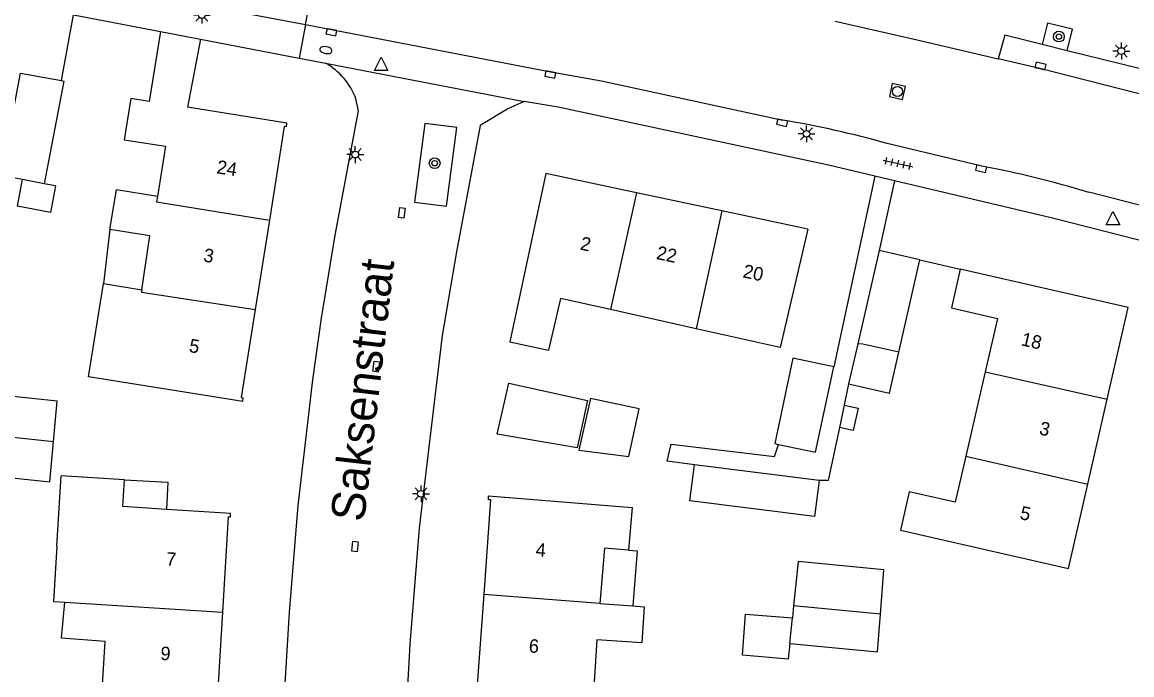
# Model space of a CAD drawing. Extents: x 131000 to 133013, y 393000 to 396501.
# Drawn here: x 131694.8 to 131777, y 396315 to 396363.4 of the extents above; entities that cross this region are included whole.
import ezdxf

# ---------------------------------------------------------------- set-up
doc = ezdxf.new("R2010")
doc.units = 0
for name, color, linetype in [('gg-afsc-erfafscheiding', 7, 'Continuous'), ('gg-afsc-muur', 7, 'Continuous'), ('gg-anno-huisnummerreeks BGT', 7, 'Continuous'), ('gg-anno-openbare ruimte label', 7, 'Continuous'), ('gg-bbg-bijgebouw', 7, 'Continuous'), ('gg-bbg-gedigitaliseerde bebouwing', 7, 'Continuous'), ('gg-bbg-gedigitaliseerde bijgebouw', 7, 'Continuous'), ('gg-bbg-hoofdgebouw', 7, 'Continuous'), ('gg-bbg-luifel en loopbrug', 7, 'Continuous'), ('gg-bbg-tussenscheiding', 7, 'Continuous'), ('gg-knt-verharding', 7, 'Continuous'), ('gt-grn-weggrens', 7, 'Continuous'), ('gt-symb-boom', 7, 'Continuous'), ('gt-symb-brandkraan', 7, 'Continuous'), ('gt-symb-kolk', 7, 'Continuous'), ('gt-symb-kolk center center', 7, 'Continuous'), ('gt-symb-lichtmast', 7, 'Continuous'), ('gt-symb-rioolschacht', 7, 'Continuous'), ('gt-symb-tegel verharding', 7, 'Continuous'), ('gt-symb-waterafsluiter', 7, 'Continuous')]:
    doc.layers.add(name, color=color, linetype=linetype)

# ---------------------------------------------------------------- blocks, each defined once
blk = doc.blocks.new('gt0-BOOM')
at = {"layer": 'gt-symb-boom'}
for radius in [0.4, 0.2]:
    blk.add_circle((0, 0), radius, dxfattribs=at)
blk = doc.blocks.new('gt0-LMAST')
at = {"layer": 'gt-symb-lichtmast'}
for p, q in [((-0.182, 0.173), (-0.447, 0.438)), ((-0.005, 0.246), (-0.005, 0.621)), ((0.172, 0.173), (0.437, 0.438)), ((-0.255, -0.004), (-0.63, -0.004)), ((-0.182, -0.181), (-0.447, -0.446)), ((-0.005, -0.254), (-0.005, -0.629)), ((0.437, -0.446), (0.172, -0.181)), ((0.245, -0.004), (0.62, -0.004))]:
    blk.add_line(p, q, dxfattribs=at)
blk.add_circle((-0.005, -0.004), 0.25, dxfattribs=at)
blk = doc.blocks.new('gt0-BR')
at = {"layer": 'gt-symb-brandkraan'}
for centre, radius, start, end in [((-0.244, 0), 0.206, 107.56694, 252.43307), ((0.599, -2.664), 3, 106.89205, 107.56694), ((0, -0.691), 0.938, 73.10799, 106.89205), ((-0.599, -2.664), 3, 72.43309, 73.10799), ((0.244, 0), 0.206, 287.56695, 72.43309), ((0.599, 2.664), 3, 252.43307, 253.10797), ((0, 0.691), 0.938, 253.10797, 286.89206), ((-0.599, 2.664), 3, 286.89206, 287.56695)]:
    blk.add_arc(centre, radius, start, end, dxfattribs=at)
blk = doc.blocks.new('gt0-KOLK')
at = {"layer": 'gt-symb-kolk'}
blk.add_lwpolyline([(0, 0), (0.375, 0), (0.375, 0.4), (-0.375, 0.4), (-0.375, 0), (0, 0)], dxfattribs=at)
blk = doc.blocks.new('gt0-WAFSL')
at = {"layer": 'gt-symb-waterafsluiter'}
for p, q in [((-0.5, -0.333), (0, 0.667)), ((0, 0.667), (0.5, -0.333)), ((0.5, -0.333), (-0.5, -0.333))]:
    blk.add_line(p, q, dxfattribs=at)
blk = doc.blocks.new('gt0-TEG1')
at = {"layer": 'gt-symb-tegel verharding'}
for p, q in [((-1.125, 0), (1.125, 0)), ((-0.9, -0.25), (-0.9, 0.25)), ((-0.45, -0.25), (-0.45, 0.25)), ((0, -0.25), (0, 0.25)), ((0.45, -0.25), (0.45, 0.25)), ((0.9, -0.25), (0.9, 0.25))]:
    blk.add_line(p, q, dxfattribs=at)
blk = doc.blocks.new('gt0-RS')
at = {"layer": 'gt-symb-rioolschacht'}
blk.add_lwpolyline([(-0.5, -0.5), (0.5, -0.5), (0.5, 0.5), (-0.5, 0.5)], close=True, dxfattribs=at)
blk.add_circle((0, 0), 0.375, dxfattribs=at)
blk = doc.blocks.new('gt0-KOLKCC')
at = {"layer": 'gt-symb-kolk center center'}
blk.add_lwpolyline([(-0.375, 0.2), (0.375, 0.2), (0.375, -0.2), (-0.375, -0.2)], close=True, dxfattribs=at)

msp = doc.modelspace()

# ---------------------------------------------------------------- linework, layer by layer
at = {"layer": 'gg-afsc-erfafscheiding'}
for p, q in [((131757.965, 396352.011), (131754.924, 396337.888)), ((131756.027, 396336.623), (131755.693, 396335.048))]:
    msp.add_line(p, q, dxfattribs=at)
for points in [[(131755.341, 396333.391), (131754.502, 396329.44), (131753.837, 396329.44)], [(131744.599, 396330.617), (131742.596, 396330.872), (131742.873, 396332.149), (131750.545, 396331.239), (131750.826, 396332.124)]]:
    msp.add_lwpolyline(points, dxfattribs=at)
at = {"layer": 'gg-afsc-muur'}
for p, q in [((131697.707, 396359.102), (131698.611, 396363.981)), ((131698.611, 396363.981), (131705.056, 396362.746)), ((131761.31, 396345.805), (131764.3, 396345.12))]:
    msp.add_line(p, q, dxfattribs=at)
at = {"layer": 'gg-bbg-bijgebouw'}
for p, q in [((131696.432, 396351.451), (131694.818, 396351.758)), ((131758.288, 396346.497), (131756.704, 396339.581)), ((131761.31, 396345.805), (131758.288, 396346.497)), ((131759.744, 396338.966), (131761.31, 396345.805)), ((131756.704, 396339.581), (131756.027, 396336.623)), ((131729.992, 396332.884), (131730.845, 396336.659))]:
    msp.add_line(p, q, dxfattribs=at)
for points in [[(131694.818, 396351.758), (131693.239, 396352.058), (131694.684, 396359.66), (131697.707, 396359.102)], [(131697.707, 396359.102), (131697.879, 396359.07), (131696.432, 396351.451)], [(131756.027, 396336.623), (131759.049, 396335.931), (131759.744, 396338.966)], [(131754.924, 396337.888), (131751.901, 396338.53), (131750.553, 396332.182)], [(131750.826, 396332.124), (131753.576, 396331.54), (131754.924, 396337.888)]]:
    msp.add_lwpolyline(points, dxfattribs=at)
at = {"layer": 'gg-bbg-gedigitaliseerde bebouwing'}
for p, q in [((131701.305, 396348.06), (131701.779, 396351.007)), ((131700.814, 396344.049), (131703.671, 396343.595)), ((131744.732, 396340.698), (131738.376, 396342.121)), ((131766.144, 396337.519), (131764.707, 396331.247)), ((131697.375, 396324.583), (131697.695, 396329.798)), ((131737.606, 396320.34), (131740.038, 396320.158))]:
    msp.add_line(p, q, dxfattribs=at)
for points in [[(131703.671, 396343.595), (131704.247, 396347.586), (131701.305, 396348.06)], [(131753, 396348.09), (131750.957, 396339.305), (131744.732, 396340.698)], [(131711.14, 396335.31), (131699.713, 396337.126), (131700.814, 396344.049)], [(131738.376, 396342.121), (131734.685, 396342.947), (131733.8, 396339.12)], [(131763.64, 396342.26), (131767.05, 396341.473), (131766.144, 396337.519)], [(131764.707, 396331.247), (131763.926, 396327.838), (131760.514, 396328.616), (131759.865, 396325.769), (131772.32, 396322.93)], [(131729.36, 396328.32), (131739.984, 396327.437), (131739.726, 396324.283)], [(131697.375, 396324.583), (131697.123, 396320.481), (131697.962, 396320.43)], [(131739.726, 396324.283), (131737.941, 396324.428), (131737.606, 396320.34)], [(131700.694, 396313.481), (131700.937, 396317.512), (131697.71, 396317.753), (131697.962, 396320.43)], [(131740.038, 396320.158), (131740.887, 396320.095), (131740.708, 396317.421), (131737.386, 396317.643), (131737.099, 396313.347)]]:
    msp.add_lwpolyline(points, dxfattribs=at)
at = {"layer": 'gg-bbg-gedigitaliseerde bijgebouw'}
for p, q in [((131753.837, 396329.44), (131744.599, 396330.617)), ((131751.956, 396320.163), (131751.862, 396319.27))]:
    msp.add_line(p, q, dxfattribs=at)
for points in [[(131730.845, 396336.659), (131736.673, 396335.392), (131735.907, 396331.872), (131729.992, 396332.884)], [(131697.122, 396332.344), (131697.403, 396335.331), (131689.453, 396336.169)], [(131736.051, 396331.705), (131739.746, 396331.235), (131740.499, 396334.77), (131736.906, 396335.535), (131736.051, 396331.705)], [(131689.822, 396330.096), (131696.841, 396329.357), (131697.122, 396332.344)], [(131753.837, 396329.44), (131753.494, 396326.773), (131744.256, 396327.949), (131744.599, 396330.617)], [(131758.386, 396319.528), (131758.649, 396322.835), (131752.302, 396323.451), (131751.956, 396320.163)], [(131751.663, 396317.374), (131751.553, 396316.208), (131748.158, 396316.5), (131748.392, 396319.53), (131751.862, 396319.27)], [(131751.663, 396317.374), (131758.165, 396316.751), (131758.386, 396319.528)]]:
    msp.add_lwpolyline(points, dxfattribs=at)
at = {"layer": 'gg-bbg-hoofdgebouw'}
for p, q in [((131705.056, 396362.746), (131708.01, 396362.184)), ((131708.01, 396362.184), (131707.047, 396357.124)), ((131704.822, 396350.52), (131701.779, 396351.007)), ((131746.632, 396349.442), (131740.31, 396350.784)), ((131713.114, 396348.751), (131712.061, 396342.125)), ((131753, 396348.09), (131746.632, 396349.442)), ((131764.3, 396345.12), (131763.64, 396342.26)), ((131711.14, 396335.31), (131711.182, 396335.577)), ((131773.75, 396329.188), (131775.187, 396335.475)), ((131750.553, 396332.182), (131750.826, 396332.124)), ((131702.378, 396329.511), (131697.695, 396329.798)), ((131772.32, 396322.93), (131773.75, 396329.188)), ((131729.341, 396328.051), (131729.36, 396328.32)), ((131710.24, 396327.01), (131705.482, 396327.309)), ((131710.224, 396326.74), (131710.24, 396327.01)), ((131728.995, 396320.986), (131728.494, 396313.979)), ((131709.634, 396319.699), (131709.227, 396313.021))]:
    msp.add_line(p, q, dxfattribs=at)
for points in [[(131705.056, 396362.746), (131704.21, 396357.548), (131702.846, 396357.764), (131702.366, 396354.717), (131705.414, 396354.231), (131704.822, 396350.52)], [(131714.378, 396355.683), (131714.42, 396355.95), (131707.047, 396357.124)], [(131714.378, 396355.683), (131714.22, 396355.708), (131713.114, 396348.751)], [(131740.31, 396350.784), (131733.59, 396352.21), (131730.94, 396339.73), (131733.8, 396339.12)], [(131775.187, 396335.475), (131776.74, 396342.27), (131764.3, 396345.12)], [(131712.061, 396342.125), (131711.024, 396335.602), (131711.182, 396335.577)], [(131705.482, 396327.309), (131702.259, 396327.512), (131702.378, 396329.511)], [(131729.341, 396328.051), (131729.5, 396328.039), (131728.995, 396320.986)], [(131710.224, 396326.74), (131710.064, 396326.75), (131709.634, 396319.699)]]:
    msp.add_lwpolyline(points, dxfattribs=at)
at = {"layer": 'gg-bbg-luifel en loopbrug'}
for p, q in [((131697.274, 396351.291), (131696.432, 396351.451)), ((131701.305, 396348.06), (131700.814, 396344.049)), ((131755.693, 396335.048), (131755.341, 396333.391))]:
    msp.add_line(p, q, dxfattribs=at)
for points in [[(131697.274, 396351.291), (131696.9, 396349.326), (131694.444, 396349.793), (131694.818, 396351.758)], [(131755.693, 396335.048), (131756.745, 396334.807), (131756.367, 396333.156), (131755.341, 396333.391)], [(131702.378, 396329.511), (131705.591, 396329.338), (131705.482, 396327.309)], [(131739.726, 396324.283), (131740.371, 396324.23), (131740.038, 396320.158)]]:
    msp.add_lwpolyline(points, dxfattribs=at)
at = {"layer": 'gg-bbg-tussenscheiding'}
for p, q in [((131740.31, 396350.784), (131738.376, 396342.121)), ((131746.632, 396349.442), (131744.732, 396340.698)), ((131766.144, 396337.519), (131775.187, 396335.475)), ((131688.922, 396333.208), (131697.122, 396332.344)), ((131764.707, 396331.247), (131773.75, 396329.188)), ((131737.606, 396320.34), (131728.995, 396320.986)), ((131697.962, 396320.43), (131709.634, 396319.699)), ((131758.386, 396319.528), (131751.956, 396320.163)), ((131751.663, 396317.374), (131751.862, 396319.27))]:
    msp.add_line(p, q, dxfattribs=at)
for points in [[(131704.822, 396350.52), (131704.755, 396350.101), (131713.114, 396348.751)], [(131703.671, 396343.595), (131703.646, 396343.42), (131712.061, 396342.125)], [(131759.744, 396338.966), (131757.075, 396339.569), (131756.704, 396339.581)]]:
    msp.add_lwpolyline(points, dxfattribs=at)
at = {"layer": 'gg-knt-verharding'}
for p, q in [((131680.506, 396369.947), (131715.802, 396363.25)), ((131708.01, 396362.184), (131715.333, 396360.773)), ((131772.228, 396361.318), (131770.376, 396361.774)), ((131779.739, 396359.458), (131772.228, 396361.318)), ((131715.333, 396360.773), (131717.27, 396360.4)), ((131765.899, 396352.765), (131758.888, 396354.437)), ((131759.425, 396351.667), (131758.288, 396346.497))]:
    msp.add_line(p, q, dxfattribs=at)
for points in [[(131715.802, 396363.25), (131733.973, 396359.758), (131737.709, 396359.082), (131751.146, 396356.177)], [(131755.023, 396363.506), (131761.095, 396362.128), (131767.096, 396360.711)], [(131772.228, 396361.318), (131772.621, 396362.914), (131770.767, 396363.361), (131770.376, 396361.774)], [(131770.376, 396361.774), (131767.591, 396362.46), (131767.096, 396360.711)], [(131790.058, 396354.856), (131784.508, 396356.342), (131770.196, 396359.989), (131767.096, 396360.711)], [(131715.57, 396265.17), (131714.25, 396280.56), (131713.98, 396286.27), (131713.78, 396295.98), (131713.85, 396303.53), (131714.18, 396312.74), (131714.6, 396319.7), (131715.26, 396327.59), (131716.33, 396336.91), (131716.97, 396341.49), (131717.98, 396347.65), (131719.73, 396356.86), (131719.53, 396357.76)], [(131732, 396357.54), (131730.77, 396357.02), (131728.74, 396355.76), (131726.97, 396346.41), (131725.91, 396340.19), (131724.21, 396325.91), (131723.52, 396317.32), (131723.12, 396310.16), (131722.92, 396304.16), (131722.82, 396297.01), (131723.37, 396280.39), (131724.09, 396271.05), (131725.7, 396257.28), (131726.98, 396249.95)], [(131757.965, 396352.011), (131754.53, 396352.82), (131734.51, 396357.14), (131732, 396357.54)], [(131723.855, 396350.096), (131726.237, 396349.799), (131726.995, 396355.616), (131724.627, 396355.915), (131723.855, 396350.096)], [(131781.22, 396346.34), (131771.13, 396348.91), (131759.425, 396351.667)], [(131807.71, 396341.665), (131799.25, 396344.117), (131788.146, 396347.156), (131773.815, 396350.817)]]:
    msp.add_lwpolyline(points, dxfattribs=at)
for centre, radius, start, end in [((131714.756, 396355.96), 5.102, 20.65403, 60.47703), ((131738.825, 396283.262), 73.949, 74.25779, 80.40891), ((131751.682, 396277.935), 76.168, 73.10753, 79.24273)]:
    msp.add_arc(centre, radius, start, end, dxfattribs=at)
at = {"layer": 'gt-grn-weggrens'}
for p, q in [((131715.802, 396363.25), (131717.285, 396371.083)), ((131715.802, 396363.25), (131715.333, 396360.773)), ((131717.27, 396360.4), (131732, 396357.54)), ((131759.425, 396351.667), (131757.965, 396352.011))]:
    msp.add_line(p, q, dxfattribs=at)

# ---------------------------------------------------------------- block references
at = {"layer": 'gt-symb-boom'}
for p in [(131771.606, 396362.364), (131725.36, 396352.977)]:
    msp.add_blockref('gt0-BOOM', p, dxfattribs=at)
at = {"layer": 'gt-symb-brandkraan', "rotation": 170.38697413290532}
msp.add_blockref('gt0-BR', (131717.304, 396361.363), dxfattribs=at)
at = {"layer": 'gt-symb-kolk'}
for p, rotation in [((131717.753, 396362.88), 169.10581701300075), ((131770.196, 396359.989), -14.300277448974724), ((131733.973, 396359.758), 168.70129979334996), ((131751.146, 396356.177), 168.28547478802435), ((131765.899, 396352.765), 166.40843956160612)]:
    msp.add_blockref('gt0-KOLK', p, dxfattribs=dict(at, rotation=rotation))
at = {"layer": 'gt-symb-kolk center center'}
for p, rotation in [((131722.933, 396349.292), -96.72162324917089), ((131721.035, 396337.893), 82.08217935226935), ((131719.46, 396324.559), 83.64376650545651)]:
    msp.add_blockref('gt0-KOLKCC', p, dxfattribs=dict(at, rotation=rotation))
at = {"layer": 'gt-symb-lichtmast'}
for p in [(131708.117, 396363.963), (131776.239, 396361.297), (131752.909, 396355.155), (131719.485, 396353.618), (131724.355, 396328.467)]:
    msp.add_blockref('gt0-LMAST', p, dxfattribs=at)
at = {"layer": 'gt-symb-rioolschacht', "rotation": 77.28466301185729}
msp.add_blockref('gt0-RS', (131759.644, 396358.288), dxfattribs=at)
at = {"layer": 'gt-symb-tegel verharding', "rotation": -12.646853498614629}
msp.add_blockref('gt0-TEG1', (131759.682, 396352.96), dxfattribs=at)
at = {"layer": 'gt-symb-waterafsluiter'}
for p in [(131721.402, 396360.176), (131775.614, 396348.728)]:
    msp.add_blockref('gt0-WAFSL', p, dxfattribs=at)

# ---------------------------------------------------------------- texts
at = {"layer": 'gg-anno-huisnummerreeks BGT'}
for s, rotation, p in [('24', 351, (131709.162, 396352.23)), ('2', 348, (131736.086, 396346.577)), ('3', 351, (131708.184, 396345.691)), ('22', 348, (131741.726, 396345.884)), ('20', 348, (131748.139, 396344.522)), ('5', 351, (131707.118, 396338.982)), ('18', 347.1, (131768.755, 396339.483)), ('3', 347.1, (131770.092, 396332.88)), ('5', 347.1, (131768.659, 396326.607)), ('7', 356.5, (131705.447, 396323.145)), ('4', 355.9, (131732.82, 396323.831)), ('6', 355.9, (131732.31, 396316.704)), ('9', 356.5, (131705.02, 396316.15))]:
    msp.add_text(s, height=1, rotation=rotation, dxfattribs=at).set_placement(p)
at = {"layer": 'gg-anno-openbare ruimte label'}
msp.add_text('Saksenstraat', height=2.5, rotation=83.4, dxfattribs=at).set_placement((131720.125, 396326.324))

doc.saveas('drawing.dxf')
